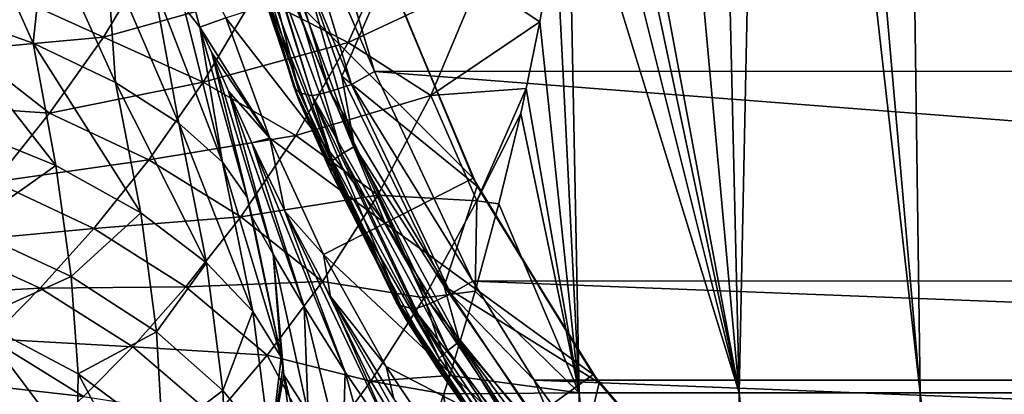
# Model space of a CAD drawing. Header units: metres. Extents: x -109 to 109, y -917 to 389.
# Tile 612 of 656: x -31.22 to -13.73, y -15.63 to -8.99. Entities that reach past the tile are written whole.
import ezdxf

# ---------------------------------------------------------------- set-up
doc = ezdxf.new("R2010")
doc.units = ezdxf.units.M
doc.layers.add('solid_24503124_XXX_01_SW0001', color=7, linetype='CONTINUOUS')

msp = doc.modelspace()

# ---------------------------------------------------------------- linework, layer by layer
at = {"layer": 'solid_24503124_XXX_01_SW0001'}
for points in [[(-13.716597, 9.020771, 25.438078), (-15.558945, 8.731133, 24.34955), (-11.698054, -15.608111, 25.62023)], [(-15.558945, 8.731133, 24.34955), (-17.322748, 8.409726, 23.121616), (-15.224534, -15.608111, 23.695024)], [(-15.558945, 8.731133, 24.34955), (-15.224534, -15.608111, 23.695024), (-11.698054, -15.608111, 25.62023)], [(-17.322748, 8.409726, 23.121616), (-17.940081, 8.286742, 22.643448), (-15.224534, -15.608111, 23.695024)], [(-17.940081, 8.286742, 22.643448), (-18.996506, 8.062433, 21.759905), (-18.441193, -15.608111, 21.287626)], [(-17.940081, 8.286742, 22.643448), (-18.441193, -15.608111, 21.287626), (-15.224534, -15.608111, 23.695024)], [(-18.996506, 8.062433, 21.759905), (-20.57029, 7.692861, 20.269875), (-18.441193, -15.608111, 21.287626)], [(-20.57029, 7.692861, 20.269875), (-21.196859, -0.85483, 19.336443), (-18.441193, -15.608111, 21.287626)], [(-21.196859, -0.85483, 19.336443), (-21.224728, -2.479925, 19.238262), (-18.441193, -15.608111, 21.287626)], [(-21.224728, -2.479925, 19.238262), (-21.317715, -4.109867, 19.062178), (-18.441193, -15.608111, 21.287626)], [(-21.317715, -4.109867, 19.062178), (-21.475897, -5.745974, 18.804873), (-18.441193, -15.608111, 21.287626)], [(-21.475897, -5.745974, 18.804873), (-21.697956, -7.386479, 18.462885), (-21.282574, -15.608111, 18.447023)], [(-21.475897, -5.745974, 18.804873), (-21.282574, -15.608111, 18.447023), (-18.441193, -15.608111, 21.287626)], [(-26.526321, -6.185245, -116.686958), (-26.091539, -6.011344, -116.773827), (-24.920547, -9.90834, -116.384033)], [(26.092407, -6.007442, -116.774124), (24.921606, -9.905575, -116.384377), (-26.091539, -6.011344, -116.773827)], [(24.921606, -9.905575, -116.384377), (-24.920547, -9.90834, -116.384033), (-26.091539, -6.011344, -116.773827)], [(-27.522537, -6.369652, -65.210159), (-27.56641, -6.177013, -115.281792), (-26.350456, -10.184105, -114.905441)], [(-27.476662, -6.277164, -115.712906), (-26.350456, -10.184105, -114.905441), (-27.56641, -6.177013, -115.281792)], [(-26.251572, -10.290391, -115.290466), (-26.350456, -10.184105, -114.905441), (-27.476662, -6.277164, -115.712906)], [(-26.251572, -10.290391, -115.290466), (-27.476662, -6.277164, -115.712906), (-27.258026, -6.310385, -116.13015)], [(-27.258026, -6.310385, -116.13015), (-26.934345, -6.261948, -116.467148), (-25.713858, -10.264571, -116.050247)], [(-26.934345, -6.261948, -116.467148), (-26.526321, -6.185245, -116.686958), (-25.323984, -10.140166, -116.280907)], [(-25.713858, -10.264571, -116.050247), (-26.934345, -6.261948, -116.467148), (-25.323984, -10.140166, -116.280907)], [(-25.323984, -10.140166, -116.280907), (-26.526321, -6.185245, -116.686958), (-24.920547, -9.90834, -116.384033)], [(-26.247684, -10.446129, -64.332031), (-27.522537, -6.369652, -65.210159), (-26.350456, -10.184105, -114.905441)], [(-27.086073, -7.968542, -64.701668), (-27.522537, -6.369652, -65.210159), (-26.247684, -10.446129, -64.332031)], [(-26.023144, -10.34291, -115.705444), (-27.258026, -6.310385, -116.13015), (-25.713858, -10.264571, -116.050247)], [(-26.251572, -10.290391, -115.290466), (-27.258026, -6.310385, -116.13015), (-26.023144, -10.34291, -115.705444)], [(-30.983919, -9.404735, -16.259764), (-32.775703, -8.775624, -15.268572), (-32.115654, -6.893059, -17.036377)], [(-30.983919, -9.404735, -16.259764), (-32.115654, -6.893059, -17.036377), (-30.762321, -7.366295, -18.123354)], [(-27.562353, -8.955551, -37.5), (-28.018829, -9.124151, -23.575859), (-28.593462, -6.982771, -24.528616)], [(-28.304239, -8.760757, -22.122211), (-28.593462, -6.982771, -24.528616), (-28.018829, -9.124151, -23.575859)], [(-29.517628, -10.104699, -17.461153), (-30.983919, -9.404735, -16.259764), (-30.762321, -7.366295, -18.123354)], [(-29.517628, -10.104699, -17.461153), (-30.762321, -7.366295, -18.123354), (-29.672276, -7.854855, -19.361252)], [(-23.06147, -8.305097, 16.972647), (-21.98082, -9.026235, 18.033072), (-21.697956, -7.386479, 18.462885)], [(-21.697956, -7.386479, 18.462885), (-21.98082, -9.026235, 18.033072), (-21.282574, -15.608111, 18.447023)], [(-27.046261, -8.547427, 14.423779), (-25.385546, -9.395617, 14.990111), (-24.552176, -7.531387, 15.984013)], [(-26.866835, -7.659398, -64.265442), (-27.038576, -7.754989, -64.471802), (-25.662678, -11.486888, -63.644463)], [(-26.631062, -7.562689, -64.137848), (-26.866835, -7.659398, -64.265442), (-25.499332, -11.368528, -63.443142)], [(-25.499332, -11.368528, -63.443142), (-26.866835, -7.659398, -64.265442), (-25.662678, -11.486888, -63.644463)], [(-25.275085, -11.240562, -63.322487), (-26.194096, -8.034865, -63.981586), (-26.631062, -7.562689, -64.137848)], [(-25.275085, -11.240562, -63.322487), (-26.631062, -7.562689, -64.137848), (-25.499332, -11.368528, -63.443142)], [(-24.552176, -7.531387, 15.984013), (-25.385546, -9.395617, 14.990111), (-23.06147, -8.305097, 16.972647)], [(-28.837542, -7.819131, 14.180796), (-31.460466, -8.512669, 13.54749), (-29.732958, -9.29983, 13.259615)], [(-28.837542, -7.819131, 14.180796), (-29.732958, -9.29983, 13.259615), (-27.046261, -8.547427, 14.423779)], [(-28.396154, -10.824801, -18.819256), (-29.672276, -7.854855, -19.361252), (-28.851385, -8.329839, -20.709179)], [(-28.396154, -10.824801, -18.819256), (-29.517628, -10.104699, -17.461153), (-29.672276, -7.854855, -19.361252)], [(-25.662678, -11.486888, -63.644463), (-27.038576, -7.754989, -64.471802), (-27.086073, -7.968542, -64.701668)], [(-25.694044, -11.691536, -63.876305), (-27.086073, -7.968542, -64.701668), (-26.247684, -10.446129, -64.332031)], [(-25.662678, -11.486888, -63.644463), (-27.086073, -7.968542, -64.701668), (-25.694044, -11.691536, -63.876305)], [(-24.727448, -8.034504, -55.5), (-23.16614, -11.803802, -55.5), (-26.391819, -8.575222, -55.5)], [(-24.692268, -8.14198, -63.95784), (-26.194096, -8.034865, -63.981586), (-25.497927, -9.993269, -63.547421)], [(-25.275085, -11.240562, -63.322487), (-25.497927, -9.993269, -63.547421), (-26.194096, -8.034865, -63.981586)], [(-24.692268, -8.14198, -63.95784), (-23.16614, -11.803802, -55.5), (-24.727448, -8.034504, -55.5)], [(-23.095125, -11.942162, -63.11536), (-24.692268, -8.14198, -63.95784), (-25.497927, -9.993269, -63.547421)], [(-23.095125, -11.942162, -63.11536), (-23.16614, -11.803802, -55.5), (-24.692268, -8.14198, -63.95784)], [(-27.621294, -11.515706, -20.285131), (-28.851385, -8.329839, -20.709179), (-28.304239, -8.760757, -22.122211)], [(-27.621294, -11.515706, -20.285131), (-28.396154, -10.824801, -18.819256), (-28.851385, -8.329839, -20.709179)], [(-25.385546, -9.395617, 14.990111), (-23.914846, -10.333333, 15.85952), (-23.06147, -8.305097, 16.972647)], [(-23.06147, -8.305097, 16.972647), (-23.914846, -10.333333, 15.85952), (-21.98082, -9.026235, 18.033072)], [(-29.732958, -9.29983, 13.259615), (-31.460466, -8.512669, 13.54749), (-32.144978, -9.519477, 12.859999)], [(-29.732958, -9.29983, 13.259615), (-27.959671, -10.097024, 13.394859), (-27.046261, -8.547427, 14.423779)], [(-27.046261, -8.547427, 14.423779), (-27.959671, -10.097024, 13.394859), (-25.385546, -9.395617, 14.990111)], [(-27.562353, -8.955551, -37.5), (-26.391819, -8.575222, -55.5), (-24.725431, -12.598236, -55.5)], [(-23.16614, -11.803802, -55.5), (-24.725431, -12.598236, -55.5), (-26.391819, -8.575222, -55.5)], [(-30.577494, -11.574954, -14.724986), (-32.775703, -8.775624, -15.268572), (-30.983919, -9.404735, -16.259764)], [(-30.577494, -11.574954, -14.724986), (-32.414352, -10.83012, -13.849809), (-32.775703, -8.775624, -15.268572)], [(-27.621294, -11.515706, -20.285131), (-28.304239, -8.760757, -22.122211), (-28.018829, -9.124151, -23.575859)], [(-27.562353, -8.955551, -37.5), (-26.774742, -11.090462, -37.5), (-28.018829, -9.124151, -23.575859)], [(-27.562353, -8.955551, -37.5), (-24.725431, -12.598236, -55.5), (-26.774742, -11.090462, -37.5)], [(-23.914846, -10.333333, 15.85952), (-22.222742, -10.213033, 17.66291), (-21.98082, -9.026235, 18.033072)], [(-21.98082, -9.026235, 18.033072), (-22.222742, -10.213033, 17.66291), (-21.282574, -15.608111, 18.447023)], [(-26.774742, -11.090462, -37.5), (-27.810036, -9.576101, -25.134649), (-28.018829, -9.124151, -23.575859)], [(-27.180742, -12.136213, -21.830158), (-28.018829, -9.124151, -23.575859), (-27.810036, -9.576101, -25.134649)], [(-27.621294, -11.515706, -20.285131), (-28.018829, -9.124151, -23.575859), (-27.180742, -12.136213, -21.830158)], [(-29.732958, -9.29983, 13.259615), (-32.144978, -9.519477, 12.859999), (-30.690807, -10.648926, 12.204111)], [(-29.068817, -12.418324, -15.789683), (-30.983919, -9.404735, -16.259764), (-29.517628, -10.104699, -17.461153)], [(-29.068817, -12.418324, -15.789683), (-30.577494, -11.574954, -14.724986), (-30.983919, -9.404735, -16.259764)], [(-29.732958, -9.29983, 13.259615), (-30.690807, -10.648926, 12.204111), (-27.959671, -10.097024, 13.394859)], [(-27.959671, -10.097024, 13.394859), (-26.315636, -11.043596, 13.841484), (-25.385546, -9.395617, 14.990111)], [(-25.385546, -9.395617, 14.990111), (-26.315636, -11.043596, 13.841484), (-23.914846, -10.333333, 15.85952)], [(-30.690807, -10.648926, 12.204111), (-32.144978, -9.519477, 12.859999), (-32.874611, -10.499607, 12.073038)], [(-26.774742, -11.090462, -37.5), (-27.509565, -10.259562, -26.628019), (-27.810036, -9.576101, -25.134649)], [(-26.715477, -13.152122, -23.533699), (-27.810036, -9.576101, -25.134649), (-27.509565, -10.259562, -26.628019)], [(-27.146999, -12.273823, -21.738577), (-27.180742, -12.136213, -21.830158), (-27.810036, -9.576101, -25.134649)], [(-27.092466, -12.500095, -21.585653), (-27.146999, -12.273823, -21.738577), (-27.810036, -9.576101, -25.134649)], [(-26.715477, -13.152122, -23.533699), (-27.092466, -12.500095, -21.585653), (-27.810036, -9.576101, -25.134649)], [(-25.323984, -10.140166, -116.280907), (-24.920547, -9.90834, -116.384033), (-23.16905, -13.62545, -115.831131)], [(24.921606, -9.905575, -116.384377), (23.170044, -13.623701, -115.831436), (-24.920547, -9.90834, -116.384033)], [(23.170044, -13.623701, -115.831436), (-23.16905, -13.62545, -115.831131), (-24.920547, -9.90834, -116.384033)], [(-30.690807, -10.648926, 12.204111), (-28.927027, -11.477249, 12.238607), (-27.959671, -10.097024, 13.394859)], [(-27.903851, -13.301182, -16.999989), (-29.517628, -10.104699, -17.461153), (-28.396154, -10.824801, -18.819256)], [(-27.903851, -13.301182, -16.999989), (-29.068817, -12.418324, -15.789683), (-29.517628, -10.104699, -17.461153)], [(-27.959671, -10.097024, 13.394859), (-28.927027, -11.477249, 12.238607), (-26.315636, -11.043596, 13.841484)], [(-25.713858, -10.264571, -116.050247), (-25.323984, -10.140166, -116.280907), (-23.563305, -13.854044, -115.717056)], [(-23.095125, -11.942162, -63.11536), (-25.497927, -9.993269, -63.547421), (-23.67712, -13.715511, -62.722218)], [(-25.275085, -11.240562, -63.322487), (-23.67712, -13.715511, -62.722218), (-25.497927, -9.993269, -63.547421)], [(-23.563305, -13.854044, -115.717056), (-25.323984, -10.140166, -116.280907), (-23.16905, -13.62545, -115.831131)], [(-26.774742, -11.090462, -37.5), (-27.096394, -11.176498, -28.046446), (-27.509565, -10.259562, -26.628019)], [(-26.168831, -14.079228, -25.302385), (-27.509565, -10.259562, -26.628019), (-27.096394, -11.176498, -28.046446)], [(-26.168831, -14.079228, -25.302385), (-26.715477, -13.152122, -23.533699), (-27.509565, -10.259562, -26.628019)], [(-26.247684, -10.446129, -64.332031), (-26.350456, -10.184105, -114.905441), (-24.529837, -14.01248, -114.370514)], [(-26.251572, -10.290391, -115.290466), (-24.529837, -14.01248, -114.370514), (-26.350456, -10.184105, -114.905441)], [(-24.457874, -14.059364, -114.703606), (-24.529837, -14.01248, -114.370514), (-26.251572, -10.290391, -115.290466)], [(-24.457874, -14.059364, -114.703606), (-26.251572, -10.290391, -115.290466), (-26.023144, -10.34291, -115.705444)], [(-26.023144, -10.34291, -115.705444), (-25.713858, -10.264571, -116.050247), (-23.927004, -14.021744, -115.471527)], [(-23.927004, -14.021744, -115.471527), (-25.713858, -10.264571, -116.050247), (-23.563305, -13.854044, -115.717056)], [(-23.914846, -10.333333, 15.85952), (-23.098568, -12.202099, 16.403509), (-22.222742, -10.213033, 17.66291)], [(-23.098568, -12.202099, 16.403509), (-22.320154, -10.653864, 17.512293), (-22.222742, -10.213033, 17.66291)], [(-22.222742, -10.213033, 17.66291), (-22.320154, -10.653864, 17.512293), (-21.282574, -15.608111, 18.447023)], [(-26.315636, -11.043596, 13.841484), (-24.859711, -12.10566, 14.5835), (-23.914846, -10.333333, 15.85952)], [(-24.378965, -14.273352, -63.507595), (-26.247684, -10.446129, -64.332031), (-24.529837, -14.01248, -114.370514)], [(-25.694044, -11.691536, -63.876305), (-26.247684, -10.446129, -64.332031), (-24.378965, -14.273352, -63.507595)], [(-24.215525, -14.126971, -115.116051), (-26.023144, -10.34291, -115.705444), (-23.927004, -14.021744, -115.471527)], [(-24.457874, -14.059364, -114.703606), (-26.023144, -10.34291, -115.705444), (-24.215525, -14.126971, -115.116051)], [(-23.914846, -10.333333, 15.85952), (-24.859711, -12.10566, 14.5835), (-23.098568, -12.202099, 16.403509)], [(-30.690807, -10.648926, 12.204111), (-32.874611, -10.499607, 12.073038), (-31.668743, -11.866005, 11.02449)], [(-30.690807, -10.648926, 12.204111), (-31.668743, -11.866005, 11.02449), (-28.927027, -11.477249, 12.238607)], [(-23.098568, -12.202099, 16.403509), (-22.707138, -12.253679, 16.901802), (-22.320154, -10.653864, 17.512293)], [(-22.320154, -10.653864, 17.512293), (-22.707138, -12.253679, 16.901802), (-21.282574, -15.608111, 18.447023)], [(-32.154606, -12.690368, -12.152117), (-32.414352, -10.83012, -13.849809), (-30.577494, -11.574954, -14.724986)], [(-27.079741, -14.167164, -18.316338), (-28.396154, -10.824801, -18.819256), (-27.621294, -11.515706, -20.285131)], [(-27.079741, -14.167164, -18.316338), (-27.903851, -13.301182, -16.999989), (-28.396154, -10.824801, -18.819256)], [(-28.927027, -11.477249, 12.238607), (-27.291805, -12.484926, 12.568539), (-26.315636, -11.043596, 13.841484)], [(-26.315636, -11.043596, 13.841484), (-27.291805, -12.484926, 12.568539), (-24.859711, -12.10566, 14.5835)], [(-26.774742, -11.090462, -37.5), (-26.511242, -12.386939, -29.43807), (-27.096394, -11.176498, -28.046446)], [(-25.439638, -15.241344, -26.888456), (-27.096394, -11.176498, -28.046446), (-26.511242, -12.386939, -29.43807)], [(-25.439638, -15.241344, -26.888456), (-26.168831, -14.079228, -25.302385), (-27.096394, -11.176498, -28.046446)], [(-26.774742, -11.090462, -37.5), (-24.725431, -12.598236, -55.5), (-25.822058, -13.156995, -37.5)], [(-26.774742, -11.090462, -37.5), (-25.822058, -13.156995, -37.5), (-26.511242, -12.386939, -29.43807)], [(-25.499332, -11.368528, -63.443142), (-25.662678, -11.486888, -63.644463), (-23.768528, -14.996261, -62.866451)], [(-25.275085, -11.240562, -63.322487), (-25.499332, -11.368528, -63.443142), (-23.616825, -14.856335, -62.669914)], [(-23.616825, -14.856335, -62.669914), (-25.499332, -11.368528, -63.443142), (-23.768528, -14.996261, -62.866451)], [(-23.408564, -14.698761, -62.55582), (-23.67712, -13.715511, -62.722218), (-25.275085, -11.240562, -63.322487)], [(-23.408564, -14.698761, -62.55582), (-25.275085, -11.240562, -63.322487), (-23.616825, -14.856335, -62.669914)], [(-31.668743, -11.866005, 11.02449), (-29.905233, -12.693967, 10.971716), (-28.927027, -11.477249, 12.238607)], [(-28.927027, -11.477249, 12.238607), (-29.905233, -12.693967, 10.971716), (-27.291805, -12.484926, 12.568539)], [(-27.621294, -11.515706, -20.285131), (-27.180742, -12.136213, -21.830158), (-26.579124, -14.977773, -19.713877)], [(-27.079741, -14.167164, -18.316338), (-27.621294, -11.515706, -20.285131), (-26.579124, -14.977773, -19.713877)], [(-23.768528, -14.996261, -62.866451), (-25.662678, -11.486888, -63.644463), (-25.694044, -11.691536, -63.876305)], [(-30.309317, -13.546269, -12.903992), (-32.154606, -12.690368, -12.152117), (-30.577494, -11.574954, -14.724986)], [(-30.309317, -13.546269, -12.903992), (-30.577494, -11.574954, -14.724986), (-29.068817, -12.418324, -15.789683)], [(-23.786934, -15.190911, -63.10051), (-25.694044, -11.691536, -63.876305), (-24.378965, -14.273352, -63.507595)], [(-23.768528, -14.996261, -62.866451), (-25.694044, -11.691536, -63.876305), (-23.786934, -15.190911, -63.10051)], [(-31.668743, -11.866005, 11.02449), (-32.628773, -12.949172, 9.727672), (-29.905233, -12.693967, 10.971716)], [(-23.16614, -11.803802, -55.5), (-21.034418, -15.28244, -55.5), (-24.725431, -12.598236, -55.5)], [(-23.095125, -11.942162, -63.11536), (-21.034418, -15.28244, -55.5), (-23.16614, -11.803802, -55.5)], [(-20.926567, -15.429807, -62.342167), (-23.095125, -11.942162, -63.11536), (-23.67712, -13.715511, -62.722218)], [(-20.926567, -15.429807, -62.342167), (-21.034418, -15.28244, -55.5), (-23.095125, -11.942162, -63.11536)], [(-27.291805, -12.484926, 12.568539), (-25.843685, -13.635881, 13.182094), (-24.859711, -12.10566, 14.5835)], [(-26.579124, -14.977773, -19.713877), (-27.180742, -12.136213, -21.830158), (-27.146999, -12.273823, -21.738577)], [(-24.859711, -12.10566, 14.5835), (-25.843685, -13.635881, 13.182094), (-24.033293, -13.924553, 15.002137)], [(-24.859711, -12.10566, 14.5835), (-24.033293, -13.924553, 15.002137), (-23.098568, -12.202099, 16.403509)], [(-24.033293, -13.924553, 15.002137), (-23.131203, -13.808072, 16.204733), (-23.098568, -12.202099, 16.403509)], [(-23.098568, -12.202099, 16.403509), (-23.131203, -13.808072, 16.204733), (-22.707138, -12.253679, 16.901802)], [(-28.790258, -14.527784, -13.823537), (-30.309317, -13.546269, -12.903992), (-29.068817, -12.418324, -15.789683)], [(-28.790258, -14.527784, -13.823537), (-29.068817, -12.418324, -15.789683), (-27.903851, -13.301182, -16.999989)], [(-26.579124, -14.977773, -19.713877), (-27.146999, -12.273823, -21.738577), (-27.092466, -12.500095, -21.585653)], [(-25.822058, -13.156995, -37.5), (-25.698107, -13.897854, -30.77947), (-26.511242, -12.386939, -29.43807)], [(-24.51565, -16.583517, -28.296606), (-26.511242, -12.386939, -29.43807), (-25.698107, -13.897854, -30.77947)], [(-24.51565, -16.583517, -28.296606), (-25.439638, -15.241344, -26.888456), (-26.511242, -12.386939, -29.43807)], [(-22.707138, -12.253679, 16.901802), (-23.131203, -13.808072, 16.204733), (-21.282574, -15.608111, 18.447023)], [(-29.905233, -12.693967, 10.971716), (-28.270262, -13.731119, 11.194069), (-27.291805, -12.484926, 12.568539)], [(-27.291805, -12.484926, 12.568539), (-28.270262, -13.731119, 11.194069), (-25.843685, -13.635881, 13.182094)], [(-26.579124, -14.977773, -19.713877), (-27.092466, -12.500095, -21.585653), (-26.715477, -13.152122, -23.533699)], [(-32.628773, -12.949172, 9.727672), (-30.856918, -13.751683, 9.606396), (-29.905233, -12.693967, 10.971716)], [(-32.005615, -14.308125, -10.213583), (-32.154606, -12.690368, -12.152117), (-30.309317, -13.546269, -12.903992)], [(-29.905233, -12.693967, 10.971716), (-30.856918, -13.751683, 9.606396), (-28.270262, -13.731119, 11.194069)], [(-25.822058, -13.156995, -37.5), (-24.725431, -12.598236, -55.5), (-22.450222, -16.311041, -55.5)], [(-21.034418, -15.28244, -55.5), (-22.450222, -16.311041, -55.5), (-24.725431, -12.598236, -55.5)], [(-32.628773, -12.949172, 9.727672), (-33.534054, -13.893393, 8.319983), (-30.856918, -13.751683, 9.606396)], [(-26.098019, -15.969303, -21.237822), (-26.715477, -13.152122, -23.533699), (-26.168831, -14.079228, -25.302385)], [(-26.546082, -15.170976, -19.551756), (-26.579124, -14.977773, -19.713877), (-26.715477, -13.152122, -23.533699)], [(-26.526039, -15.291391, -19.44945), (-26.546082, -15.170976, -19.551756), (-26.715477, -13.152122, -23.533699)], [(-26.098019, -15.969303, -21.237822), (-26.526039, -15.291391, -19.44945), (-26.715477, -13.152122, -23.533699)], [(-25.822058, -13.156995, -37.5), (-22.450222, -16.311041, -55.5), (-24.710171, -15.142412, -37.5)], [(-25.822058, -13.156995, -37.5), (-24.710171, -15.142412, -37.5), (-25.698107, -13.897854, -30.77947)], [(-27.610413, -15.568256, -14.878285), (-28.790258, -14.527784, -13.823537), (-27.903851, -13.301182, -16.999989)], [(-27.610413, -15.568256, -14.878285), (-27.903851, -13.301182, -16.999989), (-27.079741, -14.167164, -18.316338)], [(-30.186066, -15.270255, -10.835523), (-32.005615, -14.308125, -10.213583), (-30.309317, -13.546269, -12.903992)], [(-30.186066, -15.270255, -10.835523), (-30.309317, -13.546269, -12.903992), (-28.790258, -14.527784, -13.823537)], [(-28.270262, -13.731119, 11.194069), (-26.822363, -14.940331, 11.683588), (-25.843685, -13.635881, 13.182094)], [(-25.843685, -13.635881, 13.182094), (-26.822363, -14.940331, 11.683588), (-24.980555, -15.403656, 13.494357)], [(-25.843685, -13.635881, 13.182094), (-24.980555, -15.403656, 13.494357), (-24.033293, -13.924553, 15.002137)], [(-23.563305, -13.854044, -115.717056), (-23.16905, -13.62545, -115.831131), (-22.082058, -15.386351, -115.506432)], [(23.170044, -13.623701, -115.831436), (22.082972, -15.384989, -115.506699), (-23.16905, -13.62545, -115.831131)], [(22.082972, -15.384989, -115.506699), (-22.082058, -15.386351, -115.506432), (-23.16905, -13.62545, -115.831131)], [(-33.534054, -13.893393, 8.319983), (-31.746637, -14.652035, 8.153461), (-30.856918, -13.751683, 9.606396)], [(-30.856918, -13.751683, 9.606396), (-31.746637, -14.652035, 8.153461), (-29.214207, -14.792407, 9.735224)], [(-30.856918, -13.751683, 9.606396), (-29.214207, -14.792407, 9.735224), (-28.270262, -13.731119, 11.194069)], [(-28.270262, -13.731119, 11.194069), (-29.214207, -14.792407, 9.735224), (-26.822363, -14.940331, 11.683588)], [(-24.033293, -13.924553, 15.002137), (-23.579939, -15.298969, 15.42719), (-23.131203, -13.808072, 16.204733)], [(-20.926567, -15.429807, -62.342167), (-23.67712, -13.715511, -62.722218), (-21.326817, -17.10887, -61.969929)], [(-23.408564, -14.698761, -62.55582), (-21.326817, -17.10887, -61.969929), (-23.67712, -13.715511, -62.722218)], [(-23.131203, -13.808072, 16.204733), (-23.579939, -15.298969, 15.42719), (-21.282574, -15.608111, 18.447023)], [(-24.710171, -15.142412, -37.5), (-24.576412, -15.715448, -32.03878), (-25.698107, -13.897854, -30.77947)], [(-23.385397, -18.050135, -29.533115), (-25.698107, -13.897854, -30.77947), (-24.576412, -15.715448, -32.03878)], [(-23.385397, -18.050135, -29.533115), (-24.51565, -16.583517, -28.296606), (-25.698107, -13.897854, -30.77947)], [(-24.980555, -15.403656, 13.494357), (-23.579939, -15.298969, 15.42719), (-24.033293, -13.924553, 15.002137)], [(-23.927004, -14.021744, -115.471527), (-23.563305, -13.854044, -115.717056), (-21.287691, -17.249533, -115.043526)], [(-21.287691, -17.249533, -115.043526), (-23.563305, -13.854044, -115.717056), (-22.082058, -15.386351, -115.506432)], [(-26.764223, -16.604834, -16.039347), (-27.610413, -15.568256, -14.878285), (-27.079741, -14.167164, -18.316338)], [(-26.764223, -16.604834, -16.039347), (-27.079741, -14.167164, -18.316338), (-26.579124, -14.977773, -19.713877)], [(-25.489357, -16.854521, -22.896202), (-26.168831, -14.079228, -25.302385), (-25.439638, -15.241344, -26.888456)], [(-25.489357, -16.854521, -22.896202), (-26.098019, -15.969303, -21.237822), (-26.168831, -14.079228, -25.302385)], [(-24.378965, -14.273352, -63.507595), (-24.529837, -14.01248, -114.370514), (-22.126093, -17.564125, -113.717896)], [(-22.139503, -17.507229, -114.001816), (-22.126093, -17.564125, -113.717896), (-24.529837, -14.01248, -114.370514)], [(-22.139503, -17.507229, -114.001816), (-24.529837, -14.01248, -114.370514), (-24.457874, -14.059364, -114.703606)], [(-22.139503, -17.507229, -114.001816), (-24.457874, -14.059364, -114.703606), (-24.215525, -14.126971, -115.116051)], [(-24.215525, -14.126971, -115.116051), (-23.927004, -14.021744, -115.471527), (-21.617943, -17.455479, -114.780464)], [(-21.879929, -17.584225, -114.412399), (-24.215525, -14.126971, -115.116051), (-21.617943, -17.455479, -114.780464)], [(-22.139503, -17.507229, -114.001816), (-24.215525, -14.126971, -115.116051), (-21.879929, -17.584225, -114.412399)], [(-21.617943, -17.455479, -114.780464), (-23.927004, -14.021744, -115.471527), (-21.287691, -17.249533, -115.043526)], [(-30.205593, -16.702291, -8.562476), (-32.005615, -14.308125, -10.213583), (-30.186066, -15.270255, -10.835523)], [(-30.205593, -16.702291, -8.562476), (-31.969976, -15.641822, -8.078396), (-32.005615, -14.308125, -10.213583)], [(-21.965824, -17.764153, -62.755619), (-24.378965, -14.273352, -63.507595), (-22.126093, -17.564125, -113.717896)], [(-23.786934, -15.190911, -63.10051), (-24.378965, -14.273352, -63.507595), (-21.965824, -17.764153, -62.755619)], [(-31.746637, -14.652035, 8.153461), (-32.540344, -15.39438, 6.623256), (-30.089502, -15.67632, 8.20702)], [(-31.746637, -14.652035, 8.153461), (-30.089502, -15.67632, 8.20702), (-29.214207, -14.792407, 9.735224)], [(-28.686459, -16.384613, -11.602516), (-30.186066, -15.270255, -10.835523), (-28.790258, -14.527784, -13.823537)], [(-28.686459, -16.384613, -11.602516), (-28.790258, -14.527784, -13.823537), (-27.610413, -15.568256, -14.878285)], [(-29.214207, -14.792407, 9.735224), (-30.089502, -15.67632, 8.20702), (-27.759455, -16.034086, 10.109544)], [(-29.214207, -14.792407, 9.735224), (-27.759455, -16.034086, 10.109544), (-26.822363, -14.940331, 11.683588)], [(-23.616825, -14.856335, -62.669914), (-23.768528, -14.996261, -62.866451), (-21.388893, -18.21229, -62.153477)], [(-23.408564, -14.698761, -62.55582), (-23.616825, -14.856335, -62.669914), (-21.251947, -18.052423, -61.961361)], [(-21.251947, -18.052423, -61.961361), (-23.616825, -14.856335, -62.669914), (-21.388893, -18.21229, -62.153477)], [(-21.063944, -17.867477, -61.853336), (-21.326817, -17.10887, -61.969929), (-23.408564, -14.698761, -62.55582)], [(-21.063944, -17.867477, -61.853336), (-23.408564, -14.698761, -62.55582), (-21.251947, -18.052423, -61.961361)], [(-26.822363, -14.940331, 11.683588), (-27.759455, -16.034086, 10.109544), (-25.905596, -16.656158, 11.906229)], [(-26.822363, -14.940331, 11.683588), (-25.905596, -16.656158, 11.906229), (-24.980555, -15.403656, 13.494357)], [(-26.764223, -16.604834, -16.039347), (-26.579124, -14.977773, -19.713877), (-26.546082, -15.170976, -19.551756)], [(-21.388893, -18.21229, -62.153477), (-23.768528, -14.996261, -62.866451), (-23.786934, -15.190911, -63.10051)], [(-26.764223, -16.604834, -16.039347), (-26.546082, -15.170976, -19.551756), (-26.526039, -15.291391, -19.44945)], [(-24.710171, -15.142412, -37.5), (-22.450222, -16.311041, -55.5), (-23.445938, -17.03447, -37.5)], [(-24.710171, -15.142412, -37.5), (-23.445938, -17.03447, -37.5), (-24.576412, -15.715448, -32.03878)], [(-21.39748, -18.396524, -62.389843), (-23.786934, -15.190911, -63.10051), (-21.965824, -17.764153, -62.755619)], [(-21.388893, -18.21229, -62.153477), (-23.786934, -15.190911, -63.10051), (-21.39748, -18.396524, -62.389843)], [(-32.540344, -15.39438, 6.623256), (-33.204597, -15.976037, 5.027883), (-30.86412, -16.38858, 6.623227)], [(-32.540344, -15.39438, 6.623256), (-30.86412, -16.38858, 6.623227), (-30.089502, -15.67632, 8.20702)], [(-28.751038, -17.94125, -9.168553), (-30.205593, -16.702291, -8.562476), (-30.186066, -15.270255, -10.835523)], [(-28.751038, -17.94125, -9.168553), (-30.186066, -15.270255, -10.835523), (-28.686459, -16.384613, -11.602516)], [(-26.764223, -16.604834, -16.039347), (-26.526039, -15.291391, -19.44945), (-26.238697, -17.519785, -17.367033)], [(-25.773521, -18.296623, -18.995485), (-26.526039, -15.291391, -19.44945), (-26.098019, -15.969303, -21.237822)], [(-25.773521, -18.296623, -18.995485), (-26.238697, -17.519785, -17.367033), (-26.526039, -15.291391, -19.44945)], [(-24.697636, -17.906445, -24.415356), (-25.489357, -16.854521, -22.896202), (-25.439638, -15.241344, -26.888456)], [(-24.697636, -17.906445, -24.415356), (-25.439638, -15.241344, -26.888456), (-24.51565, -16.583517, -28.296606)], [(-24.980555, -15.403656, 13.494357), (-23.684093, -15.627172, 15.239969), (-23.579939, -15.298969, 15.42719)], [(-23.579939, -15.298969, 15.42719), (-23.684093, -15.627172, 15.239969), (-21.282574, -15.608111, 18.447023)], [(-21.034418, -15.28244, -55.5), (-18.384773, -18.384773, -55.5), (-22.450222, -16.311041, -55.5)], [(22.082972, -15.384989, -115.506699), (20.862391, -17.06275, -115.15921), (-22.082058, -15.386351, -115.506432)], [(20.862391, -17.06275, -115.15921), (-20.861567, -17.063793, -115.158989), (-22.082058, -15.386351, -115.506432)], [(-21.287691, -17.249533, -115.043526), (-22.082058, -15.386351, -115.506432), (-20.861567, -17.063793, -115.158989)], [(-20.926567, -15.429807, -62.342167), (-18.384773, -18.384773, -55.5), (-21.034418, -15.28244, -55.5)], [(-27.518694, -17.57851, -12.494742), (-28.686459, -16.384613, -11.602516), (-27.610413, -15.568256, -14.878285)], [(-27.518694, -17.57851, -12.494742), (-27.610413, -15.568256, -14.878285), (-26.764223, -16.604834, -16.039347)], [(-25.905596, -16.656158, 11.906229), (-24.09189, -16.862516, 14.478648), (-24.980555, -15.403656, 13.494357)], [(-24.980555, -15.403656, 13.494357), (-24.09189, -16.862516, 14.478648), (-23.684093, -15.627172, 15.239969)], [(-18.248682, -18.51988, -61.657116), (-20.926567, -15.429807, -62.342167), (-21.326817, -17.10887, -61.969929)], [(-18.248682, -18.51988, -61.657116), (-18.384773, -18.384773, -55.5), (-20.926567, -15.429807, -62.342167)], [(-23.684093, -15.627172, 15.239969), (-24.09189, -16.862516, 14.478648), (-21.553474, -41.158623, 15.659515)], [(-21.282574, -15.608111, 18.447023), (-23.684093, -15.627172, 15.239969), (-21.553474, -41.158623, 15.659515)], [(-21.282574, -15.608111, 18.447023), (-21.553474, -41.158623, 15.659515), (-18.838427, -41.158623, 18.838427)], [(-18.441193, -15.608111, 21.287626), (-21.282574, -15.608111, 18.447023), (-18.838427, -41.158623, 18.838427)], [(-18.441193, -15.608111, 21.287626), (-18.838427, -41.158623, 18.838427), (-15.659515, -41.158623, 21.553474)], [(-15.224534, -15.608111, 23.695024), (-18.441193, -15.608111, 21.287626), (-15.659515, -41.158623, 21.553474)], [(-15.224534, -15.608111, 23.695024), (-15.659515, -41.158623, 21.553474), (-12.095015, -41.158623, 23.737803)], [(-11.698054, -15.608111, 25.62023), (-15.224534, -15.608111, 23.695024), (-12.095015, -41.158623, 23.737803)]]:
    msp.add_3dface(points, dxfattribs=at)

doc.saveas('drawing.dxf')
